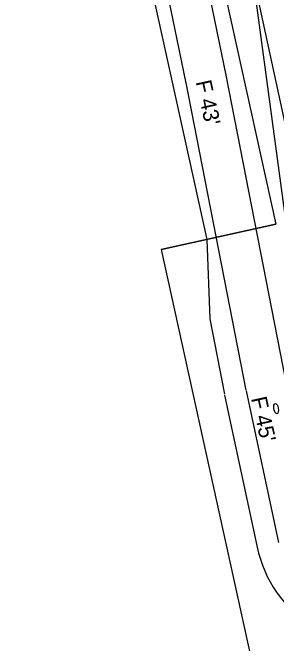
# Model space of a CAD drawing. Extents: x 2519952 to 2531965, y 848341 to 887632.
# Drawn here: x 2521421.1 to 2521505.3, y 869290.2 to 869491.9 of the extents above; entities that cross this region are included whole.
import ezdxf

# ---------------------------------------------------------------- set-up
doc = ezdxf.new("R2010")
doc.units = 0
for name, color, linetype in [('RD_EV_JW', 7, 'Continuous'), ('RD_EX_DV_Prop', 7, 'Continuous'), ('RD_EX_RW', 7, 'Continuous'), ('RD_EX_VEG', 7, 'Continuous'), ('RD_PD_BCA', 7, 'Continuous'), ('RD_PD_CstnLmt', 7, 'Continuous'), ('RD_PD_DR_ErosCtrl', 7, 'Continuous'), ('RD_PD_PaveShd', 7, 'Continuous'), ('RD_PD_RW', 7, 'Continuous')]:
    doc.layers.add(name, color=color, linetype=linetype)

msp = doc.modelspace()

# ---------------------------------------------------------------- linework, layer by layer
at = {"layer": 'RD_EV_JW'}
msp.add_lwpolyline([(2521546, 869297.69), (2521525.41, 869312.69), (2521515.37, 869373.44), (2521495.43, 869521.14), (2521482.92, 869574.85), (2521459.76, 869662.29), (2521442.43, 869727.9), (2521425.65, 869774.53), (2521368.49, 869890.57), (2521324.04, 869856.83), (2521279.25, 869810.64)], dxfattribs=at)
at = {"layer": 'RD_EX_DV_Prop'}
for p, q in [((2521455.54, 869649.29), (2521505.11, 869424.19)), ((2521505.11, 869424.19), (2521468.49, 869416.13)), ((2521468.49, 869416.13), (2521533, 869123.15))]:
    msp.add_line(p, q, dxfattribs=at)
at = {"layer": 'RD_EX_RW'}
for p, q in [((2521455.54, 869649.29), (2521505.11, 869424.19)), ((2521468.49, 869416.12), (2521505.11, 869424.19)), ((2521468.49, 869416.12), (2521533, 869123.14))]:
    msp.add_line(p, q, dxfattribs=at)
at = {"layer": 'RD_EX_VEG'}
msp.add_lwpolyline([(2521534.64, 869321.72), (2521517.69, 869412.23), (2521476.45, 869602.61), (2521424.34, 869764.7)], dxfattribs=at)
at = {"layer": 'RD_PD_BCA'}
for p, q in [((2521483.14, 869419.35), (2521484.01, 869393.94)), ((2521484.01, 869393.94), (2521488.71, 869369.87)), ((2521488.78, 869369.52), (2521499.16, 869320.96))]:
    msp.add_line(p, q, dxfattribs=at)
msp.add_arc((2521538.28, 869329.32), 40, 192.0677, 282.4185, dxfattribs=at)
at = {"layer": 'RD_PD_CstnLmt'}
for p, q in [((2521469.09, 869569.85), (2521489.18, 869471.88)), ((2521489.18, 869471.88), (2521508.34, 869373.7))]:
    msp.add_line(p, q, dxfattribs=at)
at = {"layer": 'RD_PD_DR_ErosCtrl'}
for p, q in [((2521456.35, 869567.24), (2521476.44, 869469.27)), ((2521476.42, 869469.39), (2521495.58, 869371.21)), ((2521495.63, 869370.98), (2521506.01, 869322.42))]:
    msp.add_line(p, q, dxfattribs=at)
at = {"layer": 'RD_PD_PaveShd'}
msp.add_ellipse((2521505.22, 869365.27), major_axis=(-0.29, 1.65), ratio=0.429445, dxfattribs=at)
msp.add_ellipse((2521505.22, 869365.27), major_axis=(-0.29, 1.65), ratio=0.429445, dxfattribs=at)
at = {"layer": 'RD_PD_RW'}
msp.add_line((2521434.75, 869639.09), (2521483.14, 869419.35), dxfattribs=at)

# ---------------------------------------------------------------- texts
at = {"layer": 'RD_PD_CstnLmt'}
for s, p in [("F 43'", (2521479.51, 869469.75)), ("F 45'", (2521497.21, 869368.56))]:
    msp.add_text(s, height=5, rotation=282.4185, dxfattribs=at).set_placement(p)

doc.saveas('drawing.dxf')
